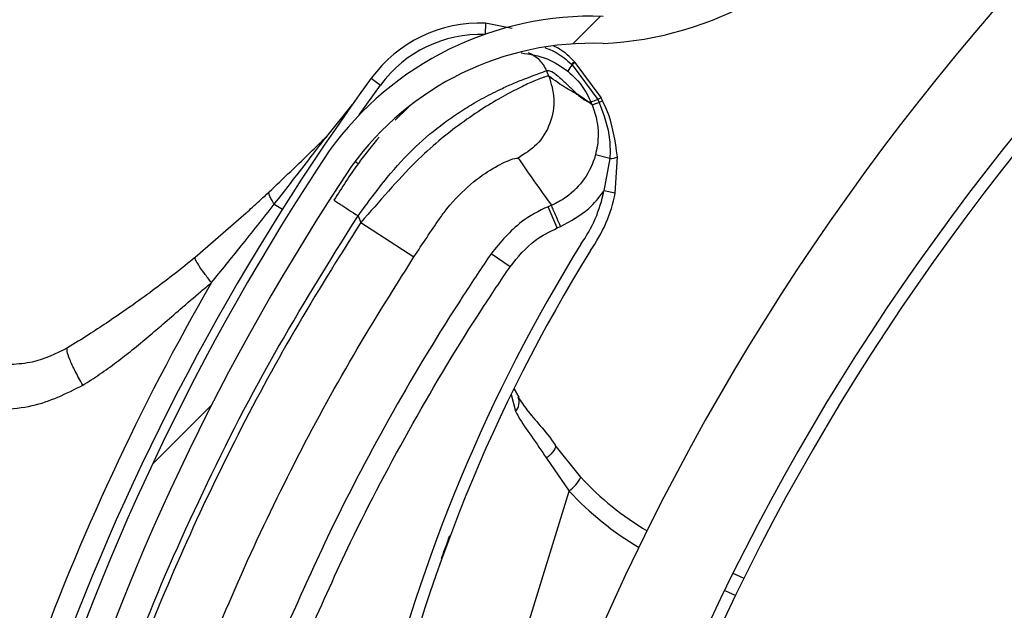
# Model space of a CAD drawing. Header units: inches. Extents: x 170 to 284, y 215 to 248.
# Tile 335 of 656: x 186.2008 to 186.2886, y 244.4234 to 244.4761. Entities that reach past the tile are written whole.
import ezdxf

# ---------------------------------------------------------------- set-up
doc = ezdxf.new("R2010")
doc.units = ezdxf.units.IN
doc.header["$LTSCALE"] = 0.25
doc.header["$MEASUREMENT"] = 0
doc.layers.add('ANNOTATIONS', color=1, linetype='Continuous')
doc.layers.add('LH BENCH MOUNT', color=7, linetype='Continuous')
doc.styles.add('ARIAL', font='arial.ttf', dxfattribs={"height": 0.09375})
doc.dimstyles.new('STANDARD$0', dxfattribs={"dimtxt": 0.09375, "dimasz": 0.09375, "dimexe": 0.03125, "dimexo": 0.046875, "dimgap": 0.09, "dimtad": 0, "dimtih": 1, "dimtoh": 1, "dimdec": 4, "dimzin": 0, "dimdsep": 46, "dimtxsty": 'ARIAL', "dimcen": 0.09, "dimadec": 0, "dimazin": 0, "dimtfac": 1, "dimtdec": 4, "dimtofl": 0, "dimtmove": 0, "dimatfit": 1, "dimfxl": 1, "dimtolj": 1, "dimtzin": 0, "dimarcsym": 0})

# ---------------------------------------------------------------- blocks, each defined once
blk = doc.blocks.new('*D16')
at = {"layer": 'ANNOTATIONS', "color": 0, "lineweight": -2, "transparency": 16777216}
for p, q in [((185.2961756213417, 244.8942434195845), (185.2961756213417, 244.9879934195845)), ((185.9259028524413, 244.8004934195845), (185.2649256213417, 244.8004934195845)), ((186.4571933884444, 244.747824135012), (185.2649256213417, 244.747824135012)), ((185.2961756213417, 244.654074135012), (185.2961756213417, 244.560324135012)), ((185.2961756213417, 244.560324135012), (185.2024256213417, 244.560324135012))]:
    blk.add_line(p, q, dxfattribs=at)
at = {"layer": 'ANNOTATIONS', "color": 0, "transparency": 16777216}
for points in [[(185.2805506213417, 244.8942434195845), (185.3118006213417, 244.8942434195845), (185.2961756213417, 244.8004934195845)], [(185.2805506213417, 244.654074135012), (185.3118006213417, 244.654074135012), (185.2961756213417, 244.747824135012)]]:
    blk.add_solid(points, dxfattribs=at)
at = {"layer": 'defpoints', "color": 0, "transparency": 16777216}
for p in [(185.9727778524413, 244.8004934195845), (185.2961756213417, 244.747824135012), (186.5040683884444, 244.747824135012)]:
    blk.add_point(p, dxfattribs=at)
at = {"layer": 'ANNOTATIONS', "color": 0, "transparency": 16777216, "insert": (184.948522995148, 244.5603241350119), "char_height": 0.09375, "attachment_point": 5, "style": 'ARIAL'}
blk.add_mtext('\\A1;2 5/8"', dxfattribs=at)
blk = doc.blocks.new('*D18')
at = {"layer": 'ANNOTATIONS', "color": 0, "lineweight": -2, "transparency": 16777216}
for p, q in [((185.9644948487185, 245.1675370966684), (185.9644948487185, 245.9014140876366)), ((187.3643717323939, 244.0675010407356), (187.3643717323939, 245.9014140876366)), ((186.0582448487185, 245.8701640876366), (186.3541591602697, 245.8701640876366)), ((187.2706217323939, 245.8701640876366), (186.9747074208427, 245.8701640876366))]:
    blk.add_line(p, q, dxfattribs=at)
at = {"layer": 'ANNOTATIONS', "color": 0, "transparency": 16777216}
for points in [[(186.0582448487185, 245.8857890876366), (186.0582448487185, 245.8545390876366), (185.9644948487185, 245.8701640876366)], [(187.2706217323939, 245.8857890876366), (187.2706217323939, 245.8545390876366), (187.3643717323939, 245.8701640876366)]]:
    blk.add_solid(points, dxfattribs=at)
at = {"layer": 'defpoints', "color": 0, "transparency": 16777216}
for p in [(187.3643717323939, 245.8701640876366), (185.9644948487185, 245.1206620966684), (187.3643717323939, 244.0206260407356)]:
    blk.add_point(p, dxfattribs=at)
at = {"layer": 'ANNOTATIONS', "color": 0, "transparency": 16777216, "insert": (186.6644332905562, 245.8701640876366), "char_height": 0.09375, "attachment_point": 5, "style": 'ARIAL'}
blk.add_mtext('\\A1;DIM "A"', dxfattribs=at)

msp = doc.modelspace()

# ---------------------------------------------------------------- hatches: boundary and pattern name
at = {"layer": 'LH BENCH MOUNT'}
h = msp.add_hatch(dxfattribs=at)
h.set_pattern_fill('ANSI31', color=256, scale=0.34241245, angle=2.8e-322, style=0)
h.set_pattern_definition([(45, (176.1263761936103, 238.0091787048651), (-0.03026527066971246, 0.03026527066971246), [])])
edge = h.paths.add_edge_path(flags=0)
edge.add_arc((186.41301658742, 243.9014011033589), 0.021400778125, 89.9999999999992, 390.52248781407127, ccw=False)
edge.add_line((186.41301658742, 243.9228018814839), (186.485779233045, 243.9228018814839))
edge.add_arc((186.485779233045, 244.3336968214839), 0.4108949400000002, 270, 450.0000000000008)
edge.add_line((186.485779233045, 244.7445917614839), (186.00212164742, 244.7445917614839))
edge.add_arc((186.00212164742, 244.7488719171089), 0.004280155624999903, 180.0000000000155, 269.9999999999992, ccw=False)
edge.add_line((185.997841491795, 244.7488719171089), (185.997841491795, 244.7916734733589))
edge.add_arc((186.00212164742, 244.7916734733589), 0.004280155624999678, 360, 540, ccw=False)
edge.add_line((186.006401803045, 244.7916734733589), (186.006401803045, 244.7488719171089))
edge.add_line((186.006401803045, 244.7488719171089), (186.003169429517, 244.7488719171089))
edge.add_line((186.003169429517, 244.7488719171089), (186.003169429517, 244.7916734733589))
edge.add_arc((186.00212164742, 244.7916734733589), 0.001047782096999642, 360, 540.0000000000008)
edge.add_line((186.001073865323, 244.7916734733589), (186.001073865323, 244.7488719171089))
edge.add_arc((186.00212164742, 244.7488719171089), 0.001047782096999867, 180, 270)
edge.add_line((186.00212164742, 244.7478241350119), (186.485779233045, 244.7478241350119))
edge.add_arc((186.485779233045, 244.3336968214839), 0.4141273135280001, 269.9999999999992, 450, ccw=False)
edge.add_line((186.485779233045, 243.9195695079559), (186.41301658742, 243.9195695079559))
edge.add_arc((186.41301658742, 243.9014011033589), 0.018168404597, 450.0000000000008, 750.5224878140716)
edge.add_arc((186.4277648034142, 243.9100962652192), 0.001047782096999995, 390.5224878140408, 495.0000000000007)
edge.add_line((186.4270239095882, 243.9108371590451), (186.4183287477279, 243.9021419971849))
edge.add_line((186.4183287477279, 243.9021419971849), (186.4160431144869, 243.9044276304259))
edge.add_line((186.4160431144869, 243.9044276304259), (186.4247382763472, 243.9131227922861))
edge.add_arc((186.4277648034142, 243.9100962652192), 0.004280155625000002, 390.522487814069, 495.0000000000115, ccw=False)
h = msp.add_hatch(dxfattribs=at)
h.set_pattern_fill('ANSI32', color=256, scale=0.34241245, angle=2.8e-322, style=0)
h.set_pattern_definition([(45, (176.0930244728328, 238.0091787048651), (-0.09079581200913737, 0.09079581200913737), []), (45, (176.1535550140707, 238.0091787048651), (-0.09079581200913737, 0.09079581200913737), [])])
edge = h.paths.add_edge_path(flags=0)
edge.add_arc((186.4524275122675, 244.3336968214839), 0.2182879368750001, 180, 540, ccw=False)
edge = h.paths.add_edge_path(flags=0)
edge.add_arc((186.4524275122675, 244.3336968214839), 0.2097276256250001, 180, 540, ccw=False)
h = msp.add_hatch(dxfattribs=at)
h.set_pattern_fill('ANSI31', color=256, scale=0.34241245, angle=2.8e-322, style=0)
h.set_pattern_definition([(45, (176.0930244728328, 238.0091787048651), (-0.03026527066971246, 0.03026527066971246), [])])
edge = h.paths.add_edge_path(flags=0)
edge.add_arc((186.2041794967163, 244.3121942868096), 0.001712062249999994, 432.8696093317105, 455.0800296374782)
edge.add_line((186.20402789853, 244.31389962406), (186.2038141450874, 244.3163041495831))
edge.add_arc((186.2041794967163, 244.3121942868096), 0.004126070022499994, 432.8696093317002, 455.08002963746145, ccw=False)
edge.add_arc((186.2015572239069, 244.3036865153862), 0.01302879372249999, 384.3457767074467, 432.8696093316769, ccw=False)
edge.add_arc((186.196571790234, 244.301926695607), 0.01830194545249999, 342.8696093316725, 382.9309823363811, ccw=False)
edge.add_arc((186.2028217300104, 244.3000003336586), 0.01176186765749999, 275.0104670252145, 342.86960933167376, ccw=False)
edge.add_arc((186.2015874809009, 244.3037846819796), 0.01566536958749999, 218.1266773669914, 278.30040914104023, ccw=False)
edge.add_arc((186.2089842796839, 244.3099967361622), 0.02532140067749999, 195.7238575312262, 218.8505426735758, ccw=False)
edge.add_arc((186.1993204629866, 244.3063107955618), 0.01504902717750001, 155.0253276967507, 192.1842589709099, ccw=False)
edge.add_arc((186.2108052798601, 244.3013735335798), 0.02754708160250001, 436.1781124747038, 515.802183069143, ccw=False)
edge.add_arc((186.2183269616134, 244.336820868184), 0.008748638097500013, 263.8282282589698, 410.8110415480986)
edge.add_arc((186.2556716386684, 244.3905583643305), 0.05672062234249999, 162.4402450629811, 235.8795090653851, ccw=False)
edge.add_arc((186.4073322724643, 244.3450674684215), 0.2150521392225, 506.2956368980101, 523.0756629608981, ccw=False)
edge.add_arc((186.2518501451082, 244.4475606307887), 0.02884824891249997, 448.028452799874, 504.2833661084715, ccw=False)
edge.add_arc((186.2513591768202, 244.5047904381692), 0.0284373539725, 272.9902032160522, 326.5886769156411)
edge.add_arc((186.2623995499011, 244.4970162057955), 0.01494630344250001, 328.1610501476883, 383.4168014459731)
edge.add_arc((186.2585927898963, 244.4962904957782), 0.0187470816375, 380.8274838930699, 414.3092253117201)
edge.add_arc((186.262141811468, 244.5002487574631), 0.0134739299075, 416.7471667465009, 455.1432550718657)
edge.add_arc((186.2617552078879, 244.5077132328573), 0.006011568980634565, 457.8521419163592, 478.5871829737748)
edge.add_arc((186.2689755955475, 244.4978916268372), 0.01816498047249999, 483.768869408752, 522.869609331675)
edge.add_arc((186.2620712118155, 244.5000197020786), 0.01094007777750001, 522.8696093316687, 612.8696093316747)
edge.add_arc((186.2593985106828, 244.4913483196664), 0.001866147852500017, 252.8696093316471, 268.5118557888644)
edge.add_line((186.2593500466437, 244.4894828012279), (186.2592873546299, 244.4870696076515))
edge.add_arc((186.2593985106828, 244.4913483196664), 0.004280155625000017, 252.8696093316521, 268.51185578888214, ccw=False)
edge.add_arc((186.2620712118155, 244.5000197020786), 0.01335408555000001, 162.8696093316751, 252.86960933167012, ccw=False)
edge.add_arc((186.2689755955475, 244.4978916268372), 0.020578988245, 483.4809676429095, 522.8696093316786, ccw=False)
edge.add_arc((186.2617552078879, 244.5077132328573), 0.008425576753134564, 457.44727651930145, 479.3693202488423, ccw=False)
edge.add_arc((186.262141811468, 244.5002487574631), 0.01588793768, 416.55991158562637, 455.3401900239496, ccw=False)
edge.add_arc((186.2585927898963, 244.4962904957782), 0.02116108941, 380.97414010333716, 414.44678106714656, ccw=False)
edge.add_arc((186.2623995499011, 244.4970162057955), 0.01736031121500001, 328.0498574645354, 383.2354626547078, ccw=False)
edge.add_arc((186.2513591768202, 244.5047904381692), 0.030851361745, 272.78776661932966, 326.6491469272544, ccw=False)
edge.add_arc((186.2518501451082, 244.4475606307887), 0.02643424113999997, 447.8113188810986, 504.1932224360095)
edge.add_arc((186.4073322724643, 244.3450674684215), 0.21263813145, 506.3072777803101, 523.0792988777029)
edge.add_arc((186.2556716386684, 244.3905583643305), 0.05430661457, 522.426235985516, 595.9841441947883)
edge.add_arc((186.2183269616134, 244.336820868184), 0.01116264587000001, 262.93064822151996, 411.39869652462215, ccw=False)
edge.add_arc((186.2108052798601, 244.3013735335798), 0.02513307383, 435.8410095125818, 515.8402671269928)
edge.add_arc((186.1993204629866, 244.3063107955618), 0.01263501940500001, 514.9526566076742, 551.8523061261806)
edge.add_arc((186.2089842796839, 244.3099967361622), 0.022907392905, 195.9139156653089, 218.8893245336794)
edge.add_arc((186.2015874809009, 244.3037846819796), 0.01325136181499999, 218.0618497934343, 278.6048591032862)
edge.add_arc((186.2028217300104, 244.3000003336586), 0.009347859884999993, 274.5921334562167, 342.8696093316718)
edge.add_arc((186.196571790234, 244.301926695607), 0.01588793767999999, 342.8696093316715, 382.8217882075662)
edge.add_arc((186.2015572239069, 244.3036865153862), 0.01061478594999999, 384.5041106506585, 432.869609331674)

# ---------------------------------------------------------------- linework, layer by layer
for p, q in [((186.2423726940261, 244.4757912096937), (186.2423305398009, 244.4747929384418)), ((186.2447391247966, 244.4753229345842), (186.2423726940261, 244.4757912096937)), ((186.25003413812, 244.472115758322), (186.2500349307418, 244.4721150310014)), ((186.2500349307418, 244.4721150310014), (186.2500855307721, 244.4720682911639)), ((186.2500855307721, 244.4720682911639), (186.2500862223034, 244.4720676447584)), ((186.2500862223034, 244.4720676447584), (186.2523793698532, 244.4689704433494)), ((186.2502937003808, 244.4723391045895), (186.2502929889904, 244.4723398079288)), ((186.250343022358, 244.4722900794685), (186.2502937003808, 244.4723391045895)), ((186.2503437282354, 244.4722893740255), (186.250343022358, 244.4722900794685)), ((186.2526613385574, 244.4691435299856), (186.2503437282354, 244.4722893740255)), ((186.2321760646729, 244.4708680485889), (186.2330067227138, 244.4702637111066)), ((186.2480101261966, 244.4710631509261), (186.2477989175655, 244.4715587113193)), ((186.2497132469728, 244.4714951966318), (186.2497138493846, 244.4714946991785)), ((186.2311035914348, 244.4676056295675), (186.2330067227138, 244.4702637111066)), ((186.2518614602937, 244.4684991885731), (186.2510693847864, 244.4690912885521)), ((186.2282067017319, 244.4656917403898), (186.2304996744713, 244.4685313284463)), ((186.2354967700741, 244.4682841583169), (186.2343144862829, 244.4671430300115)), ((186.2523793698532, 244.4689704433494), (186.2525006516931, 244.4687178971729)), ((186.2534556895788, 244.4637093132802), (186.2521667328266, 244.4640551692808)), ((186.2539243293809, 244.4606353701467), (186.2541339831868, 244.4638638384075)), ((186.2307322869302, 244.4634604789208), (186.2310163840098, 244.4632674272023)), ((186.2534556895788, 244.4637093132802), (186.2529154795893, 244.4608288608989)), ((186.2539243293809, 244.4606353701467), (186.2529154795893, 244.4608288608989)), ((186.223528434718, 244.4596357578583), (186.224245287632, 244.4591827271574)), ((186.2482482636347, 244.4595404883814), (186.2479494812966, 244.4594131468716)), ((186.2487545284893, 244.457524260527), (186.2479494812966, 244.4594131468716)), ((186.2210163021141, 244.4588453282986), (186.2164614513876, 244.4548847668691)), ((186.2309925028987, 244.4585994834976), (186.2312432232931, 244.4580112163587)), ((186.2312432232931, 244.4580112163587), (186.2359764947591, 244.4549323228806)), ((186.2487545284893, 244.457524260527), (186.2490533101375, 244.4576516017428)), ((186.2445537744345, 244.4540684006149), (186.2428554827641, 244.4552224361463)), ((186.2449176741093, 244.4431468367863), (186.2453205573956, 244.4424391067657)), ((186.2446552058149, 244.4426700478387), (186.2450368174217, 244.4411865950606)), ((186.2508658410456, 244.4352873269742), (186.248569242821, 244.4381584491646)), ((186.2478037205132, 244.4369877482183), (186.2498213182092, 244.434060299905)), ((186.230551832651, 244.3715418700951), (186.2498213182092, 244.434060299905)), ((186.2654161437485, 244.4262426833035), (186.2644527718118, 244.4267085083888)), ((186.2637144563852, 244.4252012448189), (186.2646777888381, 244.4247354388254))]:
    msp.add_line(p, q, dxfattribs=at)
at = {"layer": 'LH BENCH MOUNT', "flags": 128}
msp.add_lwpolyline([(186.248569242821, 244.4381584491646), (186.2486010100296, 244.4380711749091), (186.2485933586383, 244.4379596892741), (186.24854649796, 244.4378270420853), (186.2484617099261, 244.4376768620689), (186.2483413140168, 244.4375132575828), (186.2481886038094, 244.4373407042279), (186.2480077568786, 244.4371639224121), (186.2478037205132, 244.4369877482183)], dxfattribs=at)
at = {"layer": 'LH BENCH MOUNT'}
for centre, radius, start, end in [((186.4524275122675, 244.3336968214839), 0.218287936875, 333.2549575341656, 229.1349474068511), ((186.4524275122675, 244.3336968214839), 0.2097276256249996, 332.0702012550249, 227.0793411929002), ((186.4524275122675, 244.3336968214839), 0.20865758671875, 331.9143208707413, 226.805495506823), ((186.2513591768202, 244.5047904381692), 0.03085136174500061, 272.7877666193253, 326.6491469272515), ((186.2518501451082, 244.4475606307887), 0.02884824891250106, 88.02845279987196, 144.283366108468), ((186.2418670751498, 244.4638174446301), 0.01198443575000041, 87.58199473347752, 143.9625880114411), ((186.2418670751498, 244.4638174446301), 0.01095719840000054, 87.58199473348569, 143.9625880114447), ((186.2518501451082, 244.4475606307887), 0.02643424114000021, 87.81131888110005, 144.1932224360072), ((186.2517657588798, 244.470569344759), 0.002251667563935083, 138.2635644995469, 155.720705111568), ((186.2517678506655, 244.470567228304), 0.00225369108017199, 138.2593743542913, 155.6987549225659), ((186.2511810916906, 244.4710522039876), 0.001564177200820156, 124.5953035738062, 137.1606613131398), ((186.2511846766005, 244.4710487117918), 0.001568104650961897, 124.6238759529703, 137.1559559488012), ((186.2512616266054, 244.4709632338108), 0.001613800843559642, 124.6957020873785, 136.7836987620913), ((186.2512609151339, 244.4709638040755), 0.001611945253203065, 124.6800920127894, 136.7810672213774), ((186.40689113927, 244.3437557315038), 0.2160622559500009, 143.9625880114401, 159.429331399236), ((186.4073322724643, 244.3450674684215), 0.2150521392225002, 146.2956368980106, 163.0756629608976), ((186.2535042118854, 244.4650622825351), 0.001353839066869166, 267.9460491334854, 297.7215107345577), ((186.4073322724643, 244.3450674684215), 0.2126381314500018, 146.3072777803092, 163.0792988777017), ((186.2411455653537, 244.463086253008), 0.01198443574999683, 324.2107068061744, 349.1428904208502), ((186.2411455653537, 244.463086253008), 0.01301167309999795, 324.3721675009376, 349.142890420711), ((186.3754347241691, 244.3788732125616), 0.1465525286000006, 148.2102277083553, 184.8881843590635), ((186.3754347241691, 244.3788732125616), 0.1455252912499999, 148.2240339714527, 186.7401596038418), ((186.40689113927, 244.3437557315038), 0.2180957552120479, 150.0488325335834, 160.1231826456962), ((186.2442467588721, 244.441983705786), 0.001122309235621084, 314.7454227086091, 22.81644394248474), ((186.2476550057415, 244.4369624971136), 0.003621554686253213, 306.7390858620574, 332.4478656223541), ((186.269988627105, 244.4529376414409), 0.02602334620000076, 222.7069825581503, 239.5091641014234), ((186.2702021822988, 244.4528718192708), 0.02773540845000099, 222.7069825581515, 239.322740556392)]:
    msp.add_arc(centre, radius, start, end, dxfattribs=at)
for points, knots in [([(186.2476512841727, 244.4736045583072), (186.2479987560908, 244.4734750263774), (186.2488890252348, 244.4731431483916), (186.2496004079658, 244.4725048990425), (186.25003413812, 244.472115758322)], [0, 0, 0, 0, 0.3902998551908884, 1, 1, 1, 1]), ([(186.2502929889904, 244.4723398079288), (186.2498734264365, 244.4727602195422), (186.2493210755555, 244.4733136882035), (186.2486301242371, 244.4736602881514), (186.2484640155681, 244.4737436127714)], [0, 0, 0, 0, 0.7595942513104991, 1, 1, 1, 1]), ([(186.245550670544, 244.4731309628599), (186.2463433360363, 244.473015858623), (186.2478634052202, 244.4727951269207), (186.2491145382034, 244.4719159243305), (186.2497132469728, 244.4714951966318)], [0, 0, 0, 0, 0.5214667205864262, 0.9999999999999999, 0.9999999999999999, 0.9999999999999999, 0.9999999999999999]), ([(186.2461666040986, 244.4731818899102), (186.2463399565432, 244.4730988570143), (186.2467004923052, 244.4729261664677), (186.2473155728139, 244.4724196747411), (186.247608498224, 244.4718978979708), (186.2477989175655, 244.4715587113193)], [0, 0, 0, 0, 0.2447599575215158, 0.5090480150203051, 1, 1, 1, 1]), ([(186.2309925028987, 244.4585994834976), (186.2318468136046, 244.4597556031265), (186.233459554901, 244.4619380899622), (186.2360315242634, 244.4647983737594), (186.238273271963, 244.4666313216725), (186.2400476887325, 244.4678661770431), (186.2412292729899, 244.4685938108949), (186.2422297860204, 244.469152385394), (186.2430633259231, 244.4695860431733), (186.2439798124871, 244.4700308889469), (186.2449904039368, 244.4704788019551), (186.2463370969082, 244.4710138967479), (186.2475070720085, 244.4714485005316), (186.2477074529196, 244.4715241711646), (186.2477989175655, 244.4715587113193)], [0, 0, 0, 0, 0.1307156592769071, 0.2467609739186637, 0.3577928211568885, 0.417097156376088, 0.4791482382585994, 0.5177152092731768, 0.5590896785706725, 0.603294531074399, 0.6633484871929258, 0.7353692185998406, 0.879208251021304, 1, 1, 1, 1]), ([(186.2480101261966, 244.4710631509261), (186.2479249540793, 244.4710562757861), (186.2477518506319, 244.4710423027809), (186.2468160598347, 244.4706832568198), (186.2455243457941, 244.4700944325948), (186.2439911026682, 244.4692971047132), (186.2421904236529, 244.4682344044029), (186.2402401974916, 244.4669151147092), (186.2381873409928, 244.4653135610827), (186.2359743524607, 244.4633225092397), (186.2336957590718, 244.4608056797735), (186.2320676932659, 244.4589506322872), (186.2312432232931, 244.4580112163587)], [0, 0, 0, 0, 0.109401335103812, 0.2223468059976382, 0.315179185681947, 0.4102231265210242, 0.5012749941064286, 0.594600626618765, 0.6834485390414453, 0.7745330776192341, 0.8858211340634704, 0.9999999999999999, 0.9999999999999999, 0.9999999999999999, 0.9999999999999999]), ([(186.2480101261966, 244.4710631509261), (186.248212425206, 244.4703982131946), (186.2486326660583, 244.4690169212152), (186.2482246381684, 244.4668143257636), (186.2470789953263, 244.4648889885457), (186.2458520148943, 244.4641268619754), (186.2452613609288, 244.4637599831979)], [0, 0, 0, 0, 0.2406941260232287, 0.4999999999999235, 0.7593058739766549, 1, 1, 1, 1]), ([(186.2477989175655, 244.4715587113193), (186.2479126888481, 244.4715651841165), (186.2481515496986, 244.471578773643), (186.2486694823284, 244.4712160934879), (186.2492881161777, 244.4706612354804), (186.2499299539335, 244.4700299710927), (186.2505720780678, 244.4694060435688), (186.2509306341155, 244.4691300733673), (186.2511124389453, 244.4689901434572)], [0, 0, 0, 0, 0.1574760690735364, 0.3306182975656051, 0.4911886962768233, 0.6742546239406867, 0.834831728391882, 1, 1, 1, 1]), ([(186.2510693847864, 244.4690912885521), (186.2508851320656, 244.46920898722), (186.2503769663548, 244.4695335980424), (186.2494178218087, 244.4700485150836), (186.2485438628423, 244.4706784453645), (186.2480101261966, 244.4710631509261)], [0, 0, 0, 0, 0.1812946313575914, 0.5000073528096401, 1, 1, 1, 1]), ([(186.2497138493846, 244.4714946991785), (186.2499432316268, 244.4712898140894), (186.2507907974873, 244.4705327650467), (186.251419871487, 244.4695379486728), (186.2517439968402, 244.4687753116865), (186.2517440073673, 244.4687752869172)], [0, 0, 0, 0, 0.2706300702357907, 0.9999763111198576, 1, 1, 1, 1]), ([(186.252795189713, 244.4688819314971), (186.2527951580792, 244.468881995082), (186.2527515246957, 244.4689696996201), (186.2527064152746, 244.4690566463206), (186.2526613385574, 244.4691435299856)], [0, 0, 0, 0, 0.0007249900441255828, 1, 1, 1, 1]), ([(186.2511124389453, 244.4689901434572), (186.2511942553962, 244.4689380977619), (186.2513587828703, 244.4688334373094), (186.2515724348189, 244.4687544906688), (186.2516867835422, 244.4687686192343), (186.2517438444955, 244.4687756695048)], [0, 0, 0, 0, 0.3313600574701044, 0.6663431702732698, 0.9999999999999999, 0.9999999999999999, 0.9999999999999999, 0.9999999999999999]), ([(186.251743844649, 244.4687756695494), (186.251773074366, 244.4687069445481), (186.2518122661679, 244.4686147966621), (186.2518514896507, 244.4685226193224), (186.2518614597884, 244.4684991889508)], [0, 0, 0, 0, 0.7458120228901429, 1, 1, 1, 1]), ([(186.2523793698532, 244.4689704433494), (186.2523559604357, 244.4689616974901), (186.2522152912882, 244.4689091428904), (186.2519985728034, 244.4688326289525), (186.2517966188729, 244.4687712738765), (186.2517615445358, 244.468773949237), (186.2517440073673, 244.4687752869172)], [0, 0, 0, 0, 0.06239373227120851, 0.3749291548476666, 0.6874645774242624, 1, 1, 1, 1]), ([(186.2518595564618, 244.4685036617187), (186.2518595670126, 244.4685036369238), (186.2520628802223, 244.4680258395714), (186.2524121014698, 244.4668364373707), (186.2524510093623, 244.4652970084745), (186.2522292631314, 244.4643283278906), (186.2521667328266, 244.4640551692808)], [0, 0, 0, 0, 1.782673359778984e-05, 0.3435204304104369, 0.8148790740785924, 1, 1, 1, 1]), ([(186.2525006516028, 244.4687178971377), (186.2524769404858, 244.4687086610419), (186.2523345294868, 244.4686531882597), (186.2521153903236, 244.4685710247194), (186.2519121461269, 244.4685019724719), (186.2518783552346, 244.4685001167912), (186.2518614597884, 244.4684991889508)], [0, 0, 0, 0, 0.06242876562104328, 0.3749525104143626, 0.6874762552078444, 1, 1, 1, 1]), ([(186.252500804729, 244.4687175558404), (186.2529042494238, 244.4676218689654), (186.2535043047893, 244.4659922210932), (186.2534676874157, 244.4642727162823), (186.2534556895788, 244.4637093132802)], [0, 0, 0, 0, 0.6723457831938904, 0.9999999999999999, 0.9999999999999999, 0.9999999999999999, 0.9999999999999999]), ([(186.2541339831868, 244.4638638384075), (186.2539295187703, 244.4652827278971), (186.2536792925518, 244.4670191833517), (186.2529318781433, 244.468593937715), (186.2527951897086, 244.4688819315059)], [0, 0, 0, 0, 0.8171182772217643, 1, 1, 1, 1]), ([(186.2230603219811, 244.460737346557), (186.2243463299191, 244.4619527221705), (186.226063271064, 244.4635753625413), (186.227776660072, 244.4652671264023), (186.2282067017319, 244.4656917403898)], [0, 0, 0, 0, 0.7490110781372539, 1, 1, 1, 1]), ([(186.223528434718, 244.4596357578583), (186.2246193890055, 244.4610416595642), (186.22618208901, 244.4630554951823), (186.2277372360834, 244.4650804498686), (186.2282067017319, 244.4656917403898)], [0, 0, 0, 0, 0.6981213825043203, 1, 1, 1, 1]), ([(186.2328763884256, 244.4656258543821), (186.2322482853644, 244.4648590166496), (186.2308111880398, 244.4631044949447), (186.2295513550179, 244.4611203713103), (186.2288421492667, 244.4600034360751)], [0, 0, 0, 0, 0.4370636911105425, 1, 1, 1, 1]), ([(186.238262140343, 244.4583437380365), (186.2382621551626, 244.4583437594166), (186.2384766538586, 244.4586532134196), (186.2393681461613, 244.4598499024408), (186.2411394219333, 244.4616088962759), (186.2431667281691, 244.4629756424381), (186.2448093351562, 244.463737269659), (186.2451002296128, 244.4637518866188), (186.2452613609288, 244.4637599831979)], [0, 0, 0, 0, 4.497367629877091e-06, 0.06509473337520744, 0.2616701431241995, 0.47531050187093, 0.7093656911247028, 1, 1, 1, 1]), ([(186.2452613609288, 244.4637599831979), (186.2457488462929, 244.463055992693), (186.2467238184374, 244.4616480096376), (186.2477400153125, 244.4602429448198), (186.2482481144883, 244.4595404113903)], [0, 0, 0, 0, 0.4999992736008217, 1, 1, 1, 1]), ([(186.2521667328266, 244.4640551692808), (186.2521608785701, 244.4640336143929), (186.2519544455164, 244.4632735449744), (186.2512769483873, 244.4618378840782), (186.2498228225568, 244.460364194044), (186.2487095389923, 244.4597371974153), (186.2482481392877, 244.4595404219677), (186.2482481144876, 244.459540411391)], [0, 0, 0, 0, 0.01087401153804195, 0.3834398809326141, 0.755811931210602, 0.9999868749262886, 1, 1, 1, 1]), ([(186.2210133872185, 244.4588426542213), (186.2210134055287, 244.4588426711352), (186.2214000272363, 244.4591998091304), (186.2220826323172, 244.4598265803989), (186.2227671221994, 244.4604622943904), (186.2230603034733, 244.4607373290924), (186.2230603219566, 244.4607373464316)], [0, 0, 0, 0, 2.704369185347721e-05, 0.5710314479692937, 0.9999729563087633, 1, 1, 1, 1]), ([(186.223528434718, 244.4596357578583), (186.2234359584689, 244.4597811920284), (186.2232489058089, 244.4600753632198), (186.2230920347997, 244.4604274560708), (186.2230468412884, 244.4606348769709), (186.22305777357, 244.4607179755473), (186.2230603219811, 244.460737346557)], [0, 0, 0, 0, 0.2979480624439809, 0.6026626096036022, 0.9073771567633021, 1, 1, 1, 1]), ([(186.2490533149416, 244.4576515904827), (186.249935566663, 244.4581313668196), (186.2513965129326, 244.4589258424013), (186.2525049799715, 244.4602307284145), (186.2528948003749, 244.4607987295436), (186.2529154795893, 244.4608288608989)], [0, 0, 0, 0, 0.5907811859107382, 0.9782917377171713, 1, 1, 1, 1]), ([(186.2179218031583, 244.452642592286), (186.2188018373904, 244.4537226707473), (186.2206919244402, 244.4560424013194), (186.2225405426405, 244.4583842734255), (186.223528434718, 244.4596357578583)], [0, 0, 0, 0, 0.4656051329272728, 1, 1, 1, 1]), ([(186.2288421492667, 244.4600034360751), (186.2288708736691, 244.4599846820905), (186.2289150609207, 244.4599558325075), (186.2291832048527, 244.4597807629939), (186.2294607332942, 244.4595995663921), (186.2298052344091, 244.4593746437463), (186.2303058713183, 244.4590477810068), (186.2307219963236, 244.4587760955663), (186.2309925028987, 244.4585994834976)], [0, 0, 0, 0, 0.2394568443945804, 0.368360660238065, 0.4999999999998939, 0.6316393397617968, 0.7605431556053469, 0.9999999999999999, 0.9999999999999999, 0.9999999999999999, 0.9999999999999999]), ([(186.2479494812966, 244.4594131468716), (186.2479494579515, 244.4594131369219), (186.2471135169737, 244.4590568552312), (186.2451303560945, 244.4579692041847), (186.2437003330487, 244.4562425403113), (186.2428554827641, 244.4552224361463)], [0, 0, 0, 0, 1.142795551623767e-05, 0.4092118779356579, 1, 1, 1, 1]), ([(186.2064432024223, 244.4064922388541), (186.2079382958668, 244.4110075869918), (186.2109362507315, 244.4200617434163), (186.2166890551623, 244.4332617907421), (186.2232516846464, 244.4462129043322), (186.2284080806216, 244.4544639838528), (186.2309925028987, 244.4585994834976)], [0, 0, 0, 0, 0.2468628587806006, 0.4950083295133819, 0.7468945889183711, 1, 1, 1, 1]), ([(186.2312432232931, 244.4580112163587), (186.2292431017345, 244.454829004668), (186.2252370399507, 244.4484553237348), (186.2198916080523, 244.4385077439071), (186.2150581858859, 244.4282957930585), (186.2108614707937, 244.4181114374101), (186.2085406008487, 244.4112424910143), (186.2074263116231, 244.4079445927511)], [0, 0, 0, 0, 0.2027568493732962, 0.4061035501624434, 0.6088604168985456, 0.8122072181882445, 0.9999999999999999, 0.9999999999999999, 0.9999999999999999, 0.9999999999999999]), ([(186.2359764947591, 244.4549323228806), (186.236737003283, 244.4560840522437), (186.2374975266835, 244.4572358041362), (186.2382621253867, 244.4583437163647), (186.238262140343, 244.4583437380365)], [0, 0, 0, 0, 0.9999804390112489, 1, 1, 1, 1]), ([(186.2445537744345, 244.4540684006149), (186.245246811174, 244.4549192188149), (186.2464210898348, 244.4563608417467), (186.2480762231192, 244.4571860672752), (186.2487545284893, 244.457524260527)], [0, 0, 0, 0, 0.5901808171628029, 1, 1, 1, 1]), ([(186.2428554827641, 244.4552224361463), (186.2420253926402, 244.453982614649), (186.2389521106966, 244.4493923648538), (186.2340200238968, 244.4411828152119), (186.2288317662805, 244.4313661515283), (186.2259527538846, 244.4249156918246), (186.2247234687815, 244.422161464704)], [0, 0, 0, 0, 0.1185397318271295, 0.4388752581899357, 0.7604101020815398, 1, 1, 1, 1]), ([(186.2164614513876, 244.4548847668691), (186.2158729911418, 244.4544096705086), (186.214700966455, 244.4534634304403), (186.2128489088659, 244.452053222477), (186.2108096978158, 244.4505692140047), (186.2088255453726, 244.4492069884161), (186.2068870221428, 244.4479376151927), (186.205717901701, 244.4472151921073), (186.2050876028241, 244.4468257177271)], [0, 0, 0, 0, 0.1610961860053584, 0.3208521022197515, 0.5001076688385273, 0.7056749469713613, 0.8413228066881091, 1, 1, 1, 1]), ([(186.2128014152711, 244.4062149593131), (186.2128014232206, 244.4062149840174), (186.2138387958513, 244.4094387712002), (186.2161658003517, 244.4160953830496), (186.2202192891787, 244.4260146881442), (186.2249275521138, 244.4359444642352), (186.2301294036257, 244.4456292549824), (186.2340274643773, 244.4518313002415), (186.2359764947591, 244.4549323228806)], [0, 0, 0, 0, 1.439079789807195e-06, 0.1877923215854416, 0.3908439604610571, 0.5938956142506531, 0.796947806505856, 1, 1, 1, 1]), ([(186.2179218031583, 244.452642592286), (186.2177044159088, 244.4529244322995), (186.2172567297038, 244.4535048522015), (186.2167576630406, 244.4542250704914), (186.2164535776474, 244.4547379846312), (186.216458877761, 244.454836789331), (186.2164614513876, 244.4548847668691)], [0, 0, 0, 0, 0.2427897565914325, 0.5000000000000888, 0.75721024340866, 0.9999999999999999, 0.9999999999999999, 0.9999999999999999, 0.9999999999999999]), ([(186.2266094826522, 244.4213497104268), (186.2278260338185, 244.4240754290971), (186.2306691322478, 244.4304454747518), (186.2358024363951, 244.4401610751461), (186.2406825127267, 244.4482862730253), (186.243732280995, 244.4528414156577), (186.2445537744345, 244.4540684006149)], [0, 0, 0, 0, 0.2395900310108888, 0.5599255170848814, 0.8814604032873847, 1, 1, 1, 1]), ([(186.2064552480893, 244.4434960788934), (186.206956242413, 244.4438145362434), (186.2079881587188, 244.4444704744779), (186.2094507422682, 244.4455355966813), (186.2109134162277, 244.4466794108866), (186.2122790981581, 244.4478094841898), (186.2136972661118, 244.449026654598), (186.2152354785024, 244.4503640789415), (186.2166742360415, 244.4516031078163), (186.2176098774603, 244.4523826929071), (186.2179218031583, 244.452642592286)], [0, 0, 0, 0, 0.1216476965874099, 0.2505622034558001, 0.3699476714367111, 0.5011532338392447, 0.6125555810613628, 0.7514486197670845, 0.9171375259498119, 1, 1, 1, 1]), ([(186.2050876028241, 244.4468257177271), (186.2040581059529, 244.4463151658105), (186.2024460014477, 244.4455156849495), (186.2007025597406, 244.4453802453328), (186.2000724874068, 244.4453312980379)], [0, 0, 0, 0, 0.638604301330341, 1, 1, 1, 1]), ([(186.1992590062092, 244.441331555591), (186.2001639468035, 244.4414045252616), (186.2026820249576, 244.4416075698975), (186.2049818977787, 244.4427586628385), (186.2064552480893, 244.4434960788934)], [0, 0, 0, 0, 0.3593774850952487, 1, 1, 1, 1]), ([(186.2452773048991, 244.4424333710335), (186.2455215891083, 244.4420605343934), (186.24604823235, 244.4412567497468), (186.2472530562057, 244.4398648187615), (186.2482156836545, 244.4387530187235), (186.248643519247, 244.4380338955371), (186.248685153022, 244.4379639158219)], [0, 0, 0, 0, 0.2839420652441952, 0.6121401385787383, 0.9622563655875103, 1, 1, 1, 1]), ([(186.2450368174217, 244.4411865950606), (186.2451216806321, 244.4410205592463), (186.2455065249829, 244.4402676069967), (186.2464597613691, 244.4389717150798), (186.2473515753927, 244.4376552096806), (186.2478037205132, 244.4369877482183)], [0, 0, 0, 0, 0.1223980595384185, 0.5550603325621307, 1, 1, 1, 1]), ([(186.2384354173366, 244.4280016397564), (186.2385346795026, 244.4282901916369), (186.2387770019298, 244.428994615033), (186.2390375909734, 244.4296931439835), (186.2391914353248, 244.4301055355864)], [0, 0, 0, 0, 0.4096284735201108, 1, 1, 1, 1])]:
    msp.add_open_spline(points, degree=3, knots=knots, dxfattribs=at)
for points in [[(186.2526613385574, 244.4691435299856), (186.2526585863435, 244.4691397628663), (186.2526530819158, 244.4691322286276), (186.2525958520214, 244.4690954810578), (186.2525075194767, 244.4690428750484), (186.2524220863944, 244.4689945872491), (186.2523793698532, 244.4689704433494)], [(186.2527951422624, 244.4688820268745), (186.2527919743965, 244.4688787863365), (186.2527856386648, 244.4688723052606), (186.2527255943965, 244.4688376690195), (186.2526335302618, 244.4687874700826), (186.2525449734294, 244.4687410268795), (186.2525006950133, 244.468717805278)], [(186.2490535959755, 244.4576517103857), (186.2489502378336, 244.4578939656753), (186.2487435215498, 244.4583784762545), (186.2484807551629, 244.4589943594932), (186.248293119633, 244.4594341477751), (186.2482629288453, 244.4595049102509), (186.2482478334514, 244.4595402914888)], [(186.2064552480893, 244.4434960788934), (186.206218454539, 244.4439225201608), (186.2057448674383, 244.4447754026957), (186.2052608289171, 244.4458293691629), (186.2049979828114, 244.4465937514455), (186.2050577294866, 244.4467483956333), (186.2050876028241, 244.4468257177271)]]:
    msp.add_open_spline(points, degree=3, dxfattribs=at)

# ---------------------------------------------------------------- dimensions: what is measured, and where the dimension line sits
at = {"layer": 'ANNOTATIONS'}
dim = msp.add_linear_dim(base=(187.3643717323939, 245.8701640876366), p1=(185.9644948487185, 245.1206620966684), p2=(187.3643717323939, 244.0206260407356), text='DIM "A"', dimstyle='STANDARD$0', dxfattribs=at)
dim.commit()
dim.dimension.update_dxf_attribs({"geometry": '*D18', "text_midpoint": (186.6644332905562, 245.8701640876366)})
dim = msp.add_linear_dim(base=(185.2961756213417, 244.747824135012), p1=(185.9727778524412, 244.8004934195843), p2=(186.5040683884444, 244.7478241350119), angle=90, text='2 5/8"', dimstyle='STANDARD$0', dxfattribs=at)
dim.commit()
dim.dimension.update_dxf_attribs({"geometry": '*D16', "text_midpoint": (184.948522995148, 244.5603241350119)})

doc.saveas('drawing.dxf')
